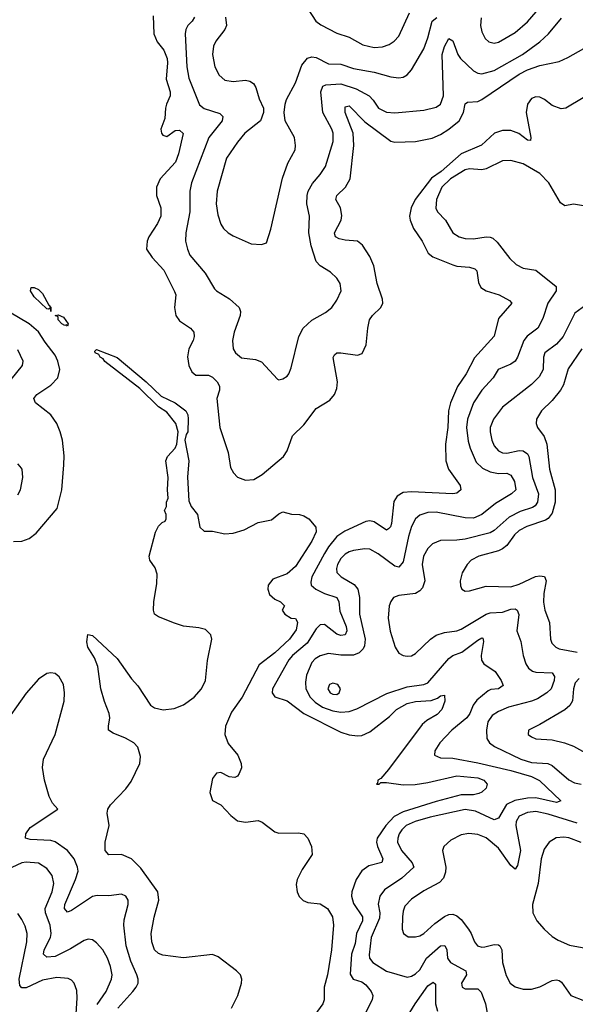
# Model space of a CAD drawing. Header units: inches. Extents: x 1649636 to 1815363, y 506543 to 641975.
# Tile 418 of 656: x 1733619 to 1736301, y 602468 to 607218. Entities that reach past the tile are written whole.
import ezdxf

# ---------------------------------------------------------------- set-up
doc = ezdxf.new("R2010")
doc.units = ezdxf.units.IN
doc.header["$MEASUREMENT"] = 0
doc.layers.add('B7630', color=7, linetype='Continuous')

msp = doc.modelspace()

# ---------------------------------------------------------------- linework, layer by layer
at = {"layer": 'B7630', "color": 5}
for points, elevation in [([(1735846.5, 607226.5), (1735844.2, 607190), (1735850, 607158.8), (1735866.1, 607126.1), (1735883, 607110), (1735910, 607104.9), (1735930, 607109.3), (1736010, 607155.8), (1736070, 607206.8), (1736279.4, 607450)], 560), ([(1734263.4, 607236.6), (1734267.1, 607150), (1734282.5, 607110), (1734314.9, 607070), (1734330.4, 607030.4), (1734333.1, 607010), (1734325.9, 606930), (1734346.3, 606870), (1734346, 606850), (1734327.8, 606810), (1734323.5, 606790), (1734319.3, 606740.7), (1734300.4, 606690), (1734303.7, 606670), (1734310, 606660.2), (1734330, 606654.2), (1734370, 606682.6), (1734390, 606683.9), (1734408.9, 606668.9), (1734386.1, 606570), (1734370.8, 606530), (1734298, 606450), (1734279.3, 606410), (1734279.8, 606370), (1734300.4, 606310), (1734300.1, 606270), (1734285, 606235), (1734242.8, 606170), (1734235.3, 606150), (1734231.8, 606110), (1734258, 606070), (1734315.6, 606010), (1734366.4, 605906.4), (1734372.9, 605890), (1734366, 605830), (1734372.4, 605790), (1734390, 605764.6), (1734444.4, 605730), (1734459.5, 605710), (1734461.5, 605690), (1734456.5, 605670), (1734436.1, 605630), (1734429.1, 605590.9), (1734436.5, 605550), (1734450, 605518.7), (1734470, 605502.6), (1734530, 605502.7), (1734550, 605493.4), (1734572.8, 605470), (1734583.5, 605450), (1734583.2, 605430), (1734571, 605390), (1734585.2, 605250), (1734625, 605130), (1734637, 605057), (1734651.4, 605031.4), (1734670, 605011.4), (1734710, 604996), (1734750, 604999), (1734790, 605023.8), (1734892.7, 605110), (1734910, 605138.4), (1734936.1, 605210), (1734990, 605263.2), (1735050, 605342.2), (1735117, 605383), (1735138.7, 605410), (1735150, 605438.8), (1735152.9, 605470), (1735132.5, 605587.5), (1735138.8, 605601.2), (1735149.8, 605610.2), (1735168.8, 605611.2), (1735250, 605598.9), (1735271.9, 605608.1), (1735291.6, 605648.4), (1735299.4, 605730), (1735308, 605770), (1735322, 605790), (1735362.8, 605830), (1735372.1, 605850), (1735369.8, 605870), (1735344.4, 605944.4), (1735328.3, 606030), (1735310, 606075.1), (1735274, 606130), (1735249.8, 606149.8), (1735190, 606153.7), (1735160.5, 606160.5), (1735143.1, 606170), (1735140.6, 606180.6), (1735139, 606190), (1735170.5, 606250), (1735173.7, 606273.7), (1735168.2, 606310), (1735145.5, 606350), (1735150.8, 606370), (1735192.3, 606410), (1735214.3, 606450), (1735232, 606610), (1735229.1, 606670), (1735190.8, 606770), (1735190, 606797.6), (1735210, 606801.6), (1735284.6, 606724.6), (1735410, 606631.7), (1735430, 606627.2), (1735530, 606630.7), (1735610, 606646.2), (1735650, 606664.2), (1735690, 606689.2), (1735741.1, 606730), (1735762.1, 606770), (1735770, 606812.4), (1735780.2, 606819.8), (1735830, 606823), (1735850, 606832.6), (1736030, 606955.3), (1736070, 606975.2), (1736130, 606996.1), (1736223.5, 607016.5), (1736265.4, 607034.6), (1736342.2, 607077.8)], 520), ([(1735010.3, 607270), (1735048.9, 607210), (1735072.1, 607192.1), (1735150, 607152.9), (1735210, 607132.8), (1735275.7, 607095.7), (1735330, 607083.5), (1735370, 607087.3), (1735402, 607098), (1735426.7, 607113.3), (1735450, 607138), (1735500.7, 607250)], 580), ([(1734463.5, 607230), (1734452.4, 607210), (1734430.2, 607189.8), (1734421.3, 607170), (1734418.8, 607150), (1734426.6, 606990), (1734435.9, 606935.9), (1734487.3, 606807.3), (1734509.1, 606789.1), (1734585.6, 606765.6), (1734600.2, 606750), (1734595.9, 606730), (1734532.1, 606650), (1734448.1, 606430), (1734439.8, 606390), (1734440.7, 606290), (1734422, 606190), (1734419.8, 606150), (1734428.6, 606110), (1734441.3, 606081.3), (1734515.1, 605995.1), (1734559.8, 605919.8), (1734570, 605908.9), (1734631.6, 605871.6), (1734678, 605830), (1734685.3, 605810), (1734683.6, 605790), (1734654.5, 605710), (1734645.8, 605670), (1734650.2, 605630.2), (1734660.3, 605610), (1734690, 605586), (1734758, 605578), (1734787.2, 605567.2), (1734863.8, 605483.8), (1734870, 605480.7), (1734890, 605484.9), (1734910, 605497.3), (1734917.6, 605510), (1734930, 605538), (1734966.4, 605690), (1734987.7, 605730), (1735030, 605768.1), (1735094.6, 605805.4), (1735125.1, 605830), (1735150, 605864.4), (1735170.9, 605910), (1735165.7, 605945.7), (1735149.7, 605970), (1735119.1, 605999.1), (1735070, 606029.8), (1735050.5, 606050.5), (1735026.2, 606126.2), (1735014.2, 606190), (1735018.5, 606270), (1735006, 606330), (1735006.4, 606370), (1735011.9, 606390), (1735032.6, 606427.4), (1735069, 606470), (1735095, 606510), (1735132.4, 606630), (1735131.7, 606670), (1735125.9, 606690), (1735082.4, 606770), (1735072.7, 606870), (1735082.9, 606897.1), (1735096.3, 606903.7), (1735170, 606908.3), (1735243.3, 606883.3), (1735305.6, 606850), (1735324.6, 606830), (1735350.6, 606790.6), (1735390, 606771.6), (1735430, 606768.8), (1735570, 606781.5), (1735630, 606795.8), (1735650, 606810.4), (1735664.8, 606850), (1735659.2, 607050), (1735670, 607088.9), (1735690, 607127), (1735710, 607114.9), (1735734.4, 607050), (1735746.6, 607030), (1735810, 606970.8), (1735830, 606959.1), (1735850, 606956.8), (1735910, 606972.4), (1736045.5, 607050), (1736129, 607110), (1736171.6, 607150), (1736235, 607225)], 540), ([(1734613.2, 607230), (1734618, 607190), (1734609.2, 607170), (1734566.6, 607113.4), (1734555.5, 607090), (1734549.4, 607050), (1734560.5, 606990), (1734581.8, 606950), (1734610, 606926), (1734650, 606919.7), (1734710, 606925.5), (1734730, 606921.7), (1734748.2, 606910), (1734759.5, 606890), (1734775.5, 606835.5), (1734796.5, 606790), (1734796.5, 606770), (1734782.4, 606730), (1734706.2, 606670), (1734670, 606626), (1734618.2, 606550), (1734572.4, 606390), (1734568, 606330), (1734575.9, 606275.9), (1734590, 606230.8), (1734603.8, 606210), (1734624.9, 606190), (1734650, 606175.3), (1734736.7, 606136.7), (1734787.2, 606132.8), (1734810, 606141), (1734832.2, 606207.8), (1734887.1, 606452.8), (1734914.3, 606525.7), (1734948.3, 606590), (1734951.1, 606610), (1734945.7, 606650), (1734901.1, 606730), (1734896, 606770), (1734900.4, 606810), (1734906.8, 606833.2), (1734950, 606913.4), (1734981.9, 606998.1), (1735008.2, 607031.8), (1735030, 607038.6), (1735050, 607035.1), (1735110, 607004.3), (1735170, 607002.3), (1735230, 606981.7), (1735330, 606964.4), (1735410, 606942.5), (1735450, 606936.5), (1735470, 606940.3), (1735490, 606951.7), (1735510, 606976), (1735570, 607077.7), (1735589.4, 607130), (1735609.9, 607210.1), (1735632, 607228)], 560), ([(1736338.6, 606841.4), (1736254.9, 606790), (1736232.6, 606787.4), (1736190, 606802.9), (1736152.3, 606832.3), (1736130, 606843.2), (1736110, 606845.4), (1736090, 606836.8), (1736069.5, 606810), (1736063.3, 606770), (1736086.7, 606650), (1736084.7, 606635.3), (1736070, 606635.8), (1736029.1, 606669.1), (1735990, 606683.4), (1735950, 606683.1), (1735911.1, 606670), (1735847.9, 606612.1), (1735750, 606570.8), (1735654.2, 606485.8), (1735606.6, 606453.4), (1735528.1, 606350), (1735508.1, 606310), (1735501.5, 606270), (1735503.3, 606250), (1735520.1, 606210), (1735561.3, 606150), (1735591.5, 606091.5), (1735614, 606074), (1735710, 606034.8), (1735730, 606028.2), (1735790, 606023.5), (1735816.3, 606016.3), (1735826.2, 606006.2), (1735833.2, 605950), (1735845.8, 605925.8), (1735870.1, 605910.1), (1735933.7, 605890), (1735983.8, 605863.8), (1735994, 605850), (1735930, 605775.6), (1735909.3, 605690.7), (1735814.1, 605585.9), (1735774.8, 605510), (1735731.9, 605448.1), (1735698.3, 605370), (1735689.6, 605330), (1735686, 605250), (1735674.6, 605170), (1735676.6, 605090), (1735688.7, 605050), (1735744.7, 604970), (1735747.9, 604950), (1735730, 604934), (1735709.5, 604930.5), (1735510, 604940.1), (1735470, 604936.5), (1735441.4, 604918.6), (1735425.9, 604894.1), (1735413.3, 604786.7), (1735408.8, 604771.2), (1735398.9, 604761.1), (1735390, 604755.8), (1735330, 604795.2), (1735310, 604799.9), (1735290, 604797.6), (1735188.8, 604750), (1735150, 604724.2), (1735110, 604675), (1735090, 604641.9), (1735029.7, 604530), (1735024.3, 604504.3), (1735026.1, 604490), (1735048.8, 604470), (1735090, 604449), (1735150.1, 604430), (1735159.6, 604410), (1735164.6, 604364.6), (1735195.2, 604290), (1735197.6, 604270), (1735191, 604250), (1735170, 604247.3), (1735150, 604253.8), (1735090, 604299.5), (1735070, 604298.6), (1735050, 604278.8), (1735007.6, 604210), (1734936.3, 604150), (1734918.6, 604130), (1734840.1, 603990), (1734838.6, 603970), (1734850, 603951.5), (1734910, 603931.7), (1734991, 603870), (1735170, 603780.5), (1735210, 603768.5), (1735250, 603763.5), (1735270, 603765.4), (1735310, 603781.9), (1735403.6, 603856.4), (1735437.7, 603890), (1735490, 603919.4), (1735530, 603929.2), (1735605.9, 603934.1), (1735635.4, 603944.6), (1735650, 603955.9), (1735670, 603959.1), (1735671.9, 603930), (1735656.4, 603890), (1735633.8, 603866.2), (1735583.7, 603836.3), (1735562.5, 603817.5), (1735399.2, 603600.8), (1735362, 603558), (1735348, 603550), (1735346.8, 603533.2), (1735342, 603530), (1735354, 603530), (1735362.5, 603537.5), (1735390, 603538.5), (1735470, 603527.2), (1735528.2, 603528.2), (1735590, 603537.6), (1735730, 603570.4), (1735830, 603561.1), (1735859.7, 603550), (1735875.9, 603530), (1735871.3, 603510), (1735850, 603490.6), (1735835.8, 603484.2), (1735810, 603479.2), (1735750, 603478.4), (1735630, 603447.1), (1735470, 603396.5), (1735426.8, 603373.2), (1735386, 603330), (1735344.9, 603270), (1735341.2, 603250), (1735345.7, 603230), (1735372.6, 603170), (1735367.3, 603152.7), (1735304, 603136), (1735270, 603112.2), (1735243, 603070), (1735221.9, 603010), (1735220.4, 602990), (1735230, 602954.9), (1735273.9, 602890), (1735273.3, 602870), (1735245, 602810), (1735238.2, 602761.8), (1735220.4, 602710), (1735214, 602614), (1735228.7, 602588.7), (1735270, 602575.7), (1735290, 602561.3), (1735315.5, 602530), (1735323, 602510), (1735319.8, 602490), (1735290.2, 602430)], 520), ([(1736370, 606315.3), (1736291.9, 606328.1), (1736250, 606320.4), (1736230, 606334), (1736172.5, 606430), (1736130, 606476.3), (1736050, 606521.6), (1735990, 606538.6), (1735950, 606537.1), (1735870, 606497.5), (1735850, 606494.1), (1735790, 606498.1), (1735770, 606493.5), (1735698.9, 606450), (1735657.3, 606410), (1735631.5, 606350), (1735627.9, 606307.9), (1735635.6, 606290), (1735674.7, 606250), (1735710, 606189), (1735740.5, 606170), (1735770, 606162), (1735810, 606160.2), (1735870, 606170.2), (1735890, 606169.3), (1735903.1, 606163.1), (1735924.2, 606144.2), (1735985, 606065), (1736016.1, 606036.1), (1736050, 606018.6), (1736110, 606009.3), (1736207.9, 605930), (1736209.1, 605910), (1736168.6, 605850), (1736144.1, 605775.9), (1736120.6, 605730), (1736069.3, 605690.7), (1736052.1, 605670), (1736022.3, 605590), (1736010, 605569.8), (1735990, 605555.4), (1735929.2, 605530), (1735905.2, 605490), (1735849.3, 605430), (1735809.5, 605370), (1735780.1, 605290), (1735776.5, 605250), (1735783.9, 605183.9), (1735793.2, 605150), (1735823.3, 605083.3), (1735853.8, 605053.8), (1735890, 605035.9), (1735930, 605029.1), (1735970, 605030.7), (1735990, 605020.7), (1736007.4, 604990), (1736014.3, 604950), (1735993.4, 604930), (1735915.9, 604884.1), (1735850, 604831.2), (1735810, 604813.4), (1735770, 604814.2), (1735630, 604841.8), (1735590, 604840.2), (1735550, 604827.1), (1735529.6, 604810.4), (1735510, 604773), (1735495.4, 604724.6), (1735470, 604603), (1735450, 604577.3), (1735430, 604580.8), (1735350, 604641.2), (1735310, 604663.2), (1735284.7, 604664.7), (1735230, 604656.9), (1735209.2, 604650.8), (1735190, 604638.6), (1735170, 604617.8), (1735153.5, 604590), (1735147.8, 604570), (1735150.2, 604550.2), (1735170.3, 604530), (1735233.8, 604493.8), (1735251.5, 604470), (1735259.5, 604430), (1735258.7, 604350), (1735287.2, 604230), (1735283, 604197), (1735276.8, 604183.2), (1735257.2, 604162.8), (1735230, 604151.4), (1735170, 604151.9), (1735110, 604159.9), (1735070, 604149), (1735045.7, 604134.3), (1735030, 604117.4), (1735004.2, 604055.8), (1734998.1, 604021.9), (1735000.5, 603990), (1735022.1, 603950), (1735045, 603925), (1735081.2, 603901.2), (1735130, 603882.9), (1735170, 603876.7), (1735210, 603881), (1735246, 603894), (1735392, 603968), (1735490, 603999.6), (1735569.4, 604010.6), (1735590, 604019.5), (1735690, 604136.6), (1735709.9, 604150.1), (1735753, 604167), (1735830, 604223.9), (1735850, 604235.8), (1735854.2, 604234.2), (1735857.5, 604217.5), (1735846, 604150), (1735847.9, 604127.9), (1735859.1, 604110), (1735914, 604074), (1735943.9, 604030), (1735953.4, 604006.6), (1735930.7, 603990), (1735893.7, 603986.3), (1735879.7, 603980.3), (1735825.3, 603934.7), (1735808.5, 603911.5), (1735792.4, 603870), (1735778.2, 603850), (1735704.7, 603790), (1735647.1, 603730), (1735622.6, 603690), (1735622, 603670), (1735650, 603657.7), (1735710, 603654.6), (1735830, 603633.4), (1735990, 603595.7), (1736090, 603567), (1736128.3, 603548.3), (1736231.1, 603450), (1736210, 603442.1), (1736110, 603463.7), (1736070, 603462.1), (1736009.6, 603450.4), (1735968.3, 603431.7), (1735930, 603366.5), (1735910, 603357.9), (1735819.1, 603399.1), (1735770, 603407.8), (1735600.3, 603370), (1735527.4, 603350), (1735484.7, 603330), (1735463, 603310), (1735450.1, 603290), (1735443.8, 603270), (1735443.6, 603250), (1735462.1, 603210), (1735513.7, 603150), (1735522.4, 603130), (1735463.2, 603076.8), (1735380.4, 603019.6), (1735356.8, 602990), (1735349.5, 602950.5), (1735356.9, 602910), (1735355.8, 602884.2), (1735315.6, 602790), (1735306.5, 602706.5), (1735308.2, 602690), (1735323.5, 602670), (1735390, 602627.9), (1735490, 602599.7), (1735510, 602603.5), (1735530, 602615.8), (1735550, 602634.2), (1735583.6, 602690), (1735650, 602749.4), (1735671.1, 602751.1), (1735680.4, 602730), (1735684.9, 602690), (1735698.6, 602670), (1735773.1, 602630), (1735775.2, 602610), (1735751.1, 602570), (1735754.9, 602550), (1735770, 602542.7), (1735830, 602542.7), (1735846.9, 602526.9), (1735867.5, 602470), (1735882, 602390)], 540), ([(1736370, 605853.8), (1736298.8, 605801.2), (1736242.3, 605690), (1736210, 605652.4), (1736153.6, 605610), (1736147.1, 605590), (1736145.1, 605530), (1736125.8, 605494.2), (1736090, 605458.5), (1735950, 605347.8), (1735905.7, 605290), (1735890.2, 605250), (1735889.4, 605230), (1735898.3, 605190), (1735910, 605162.4), (1735930, 605138.6), (1735950, 605128.4), (1735970, 605126), (1736030, 605138.7), (1736050, 605137.1), (1736070, 605122.8), (1736076.4, 605110), (1736093.6, 605010), (1736123.7, 604930), (1736118.7, 604890), (1736107.2, 604872.8), (1736095.1, 604864.9), (1736034.8, 604845.2), (1735981.7, 604818.3), (1735910, 604753.6), (1735890, 604742.4), (1735770, 604712.3), (1735730, 604707.1), (1735650, 604706), (1735611.3, 604688.7), (1735590, 604666.4), (1735568.4, 604630), (1735562.3, 604590), (1735574.2, 604510), (1735563.6, 604476.4), (1735550, 604461.8), (1735529.6, 604450.4), (1735450, 604439.8), (1735423.7, 604430), (1735410, 604411.8), (1735402.2, 604390), (1735398.5, 604330), (1735408.1, 604268.1), (1735431.5, 604190), (1735450, 604161.3), (1735470, 604150.3), (1735490, 604147.1), (1735510, 604149.2), (1735530, 604159.6), (1735601.4, 604230), (1735630, 604249.4), (1735670, 604261.7), (1735730, 604270.1), (1735750, 604278.1), (1735870, 604350.7), (1735890, 604356.8), (1735950, 604360.1), (1735990, 604374.6), (1736010, 604375.3), (1736019.6, 604370), (1736028.8, 604348.8), (1736018, 604270), (1736037.7, 604217.7), (1736049.5, 604150), (1736062, 604110), (1736075.5, 604090), (1736095, 604075), (1736110.1, 604070.1), (1736190, 604067.2), (1736201.2, 604050), (1736199.4, 604030), (1736183.8, 603990), (1736162.9, 603970), (1736118.9, 603941.1), (1736090, 603929.5), (1735978.9, 603901.1), (1735930, 603880.7), (1735899.3, 603860.7), (1735879.3, 603830), (1735872, 603790), (1735874.2, 603750), (1735887.3, 603730), (1735911.8, 603711.8), (1736037.8, 603650), (1736090, 603634), (1736169.1, 603629.1), (1736190, 603620.5), (1736270, 603551.1), (1736296.5, 603536.5), (1736330, 603530.1)], 560), ([(1733590, 604701), (1733630, 604702.4), (1733665.4, 604714.6), (1733698.7, 604741.3), (1733801, 604859), (1733823.1, 604950), (1733833.2, 605070), (1733833.6, 605113.6), (1733825.5, 605190), (1733815, 605230), (1733798.2, 605270), (1733770, 605311.7), (1733695.8, 605370), (1733687.1, 605390), (1733701.5, 605410), (1733770, 605454.2), (1733803.4, 605490), (1733813, 605530), (1733804.2, 605570), (1733790, 605599.3), (1733741.7, 605661.7), (1733710, 605711.4), (1733664.7, 605750), (1733570, 605806.2)], 520), ([(1733578.7, 605481.3), (1733633.3, 605550), (1733635.8, 605570), (1733610, 605625.6)], 540), ([(1734642.4, 602450), (1734671.9, 602510), (1734689.9, 602570), (1734691.9, 602590), (1734685.7, 602610), (1734665.8, 602630), (1734576.7, 602696.7), (1734550, 602709), (1734410, 602691.4), (1734310, 602705.6), (1734290, 602713.3), (1734270.8, 602730), (1734256.4, 602770), (1734253.7, 602810), (1734267.7, 602887.7), (1734290.9, 602970), (1734286.7, 603010), (1734204.3, 603124.3), (1734159.7, 603170), (1734110, 603189.9), (1734050, 603189.4), (1734032, 603210), (1734031.1, 603250), (1734051.4, 603330), (1734042.1, 603390), (1734045.5, 603410), (1734058.2, 603430), (1734131.9, 603508.1), (1734157.1, 603542.9), (1734199.9, 603630), (1734203.2, 603663.2), (1734190, 603708.5), (1734170, 603729), (1734130, 603751.5), (1734070, 603775.3), (1734048.7, 603790), (1734047.7, 603810), (1734054.9, 603850), (1734051.7, 603870), (1734027.9, 603927.9), (1734010.4, 603989.5), (1733997.2, 604097.2), (1733980, 604140), (1733948, 604190), (1733943.2, 604216.8), (1733948.8, 604251.2), (1733970, 604247.1), (1734090, 604135.5), (1734158.7, 604038.7), (1734190, 604004.2), (1734250, 603910.2), (1734270, 603898.9), (1734311.7, 603888.3), (1734365.2, 603894.8), (1734410, 603912.9), (1734461.1, 603950), (1734497.2, 603990), (1734515.8, 604030), (1734525.9, 604125.9), (1734546.6, 604230), (1734541.4, 604250), (1734515.6, 604275.6), (1734484.7, 604284.7), (1734410, 604292.6), (1734366.5, 604306.5), (1734290, 604336.4), (1734269.4, 604350), (1734264.9, 604370), (1734266.6, 604410), (1734282, 604498), (1734283.4, 604543.4), (1734273.2, 604573.2), (1734246.9, 604610), (1734244.7, 604630), (1734274.6, 604745.4), (1734290, 604774), (1734307.3, 604792.7), (1734322, 604798), (1734326, 604810), (1734326, 604830), (1734318, 604850), (1734328, 604870), (1734328.7, 604890), (1734336, 604910), (1734332, 604950), (1734336, 605010), (1734324.5, 605090), (1734332.3, 605110), (1734369.4, 605150), (1734377.6, 605170), (1734384.7, 605230), (1734373.7, 605270), (1734330, 605324.5), (1734289.7, 605349.7), (1734199.1, 605439.1), (1734030, 605568.9), (1734022.2, 605582.2), (1734008.2, 605590), (1734002, 605602), (1733983.5, 605610), (1733982, 605618), (1733990, 605626.8), (1734090, 605588.7), (1734230, 605470.2), (1734302.2, 605402.2), (1734370.3, 605370), (1734421.7, 605330), (1734431.3, 605311.3), (1734432.3, 605292.3), (1734430.6, 605230), (1734423, 605217), (1734417.1, 605190), (1734436.3, 605090), (1734429.3, 605010.7), (1734436.1, 604896.1), (1734446.5, 604870), (1734477.6, 604830), (1734488.5, 604770), (1734510, 604750.6), (1734549.7, 604750.3), (1734610, 604737.8), (1734650, 604740.7), (1734703.1, 604756.9), (1734770, 604791.6), (1734834.7, 604805.3), (1734870, 604834), (1734890, 604843.7), (1734931.7, 604831.7), (1734970, 604830.1), (1734990, 604823.7), (1735014.6, 604810), (1735047.9, 604770), (1735050, 604747), (1735030, 604701.4), (1734950, 604579.6), (1734910, 604544), (1734840.6, 604519.4), (1734818.7, 604490), (1734817, 604470), (1734825.3, 604445.3), (1734850, 604422.6), (1734878, 604410), (1734897.1, 604390), (1734885.5, 604370), (1734899, 604350), (1734930, 604331.1), (1734950, 604328.5), (1734957.7, 604317.7), (1734960.8, 604310), (1734953.8, 604273.8), (1734921.6, 604230), (1734850, 604163.3), (1734775.1, 604104.9), (1734693.6, 603950), (1734642.3, 603877.7), (1734613.3, 603810), (1734609.5, 603769.5), (1734625.9, 603725.9), (1734671.8, 603670), (1734688.2, 603630), (1734690.5, 603609.5), (1734679.1, 603580.9), (1734670, 603568.7), (1734657.3, 603562.7), (1734630, 603565.2), (1734590, 603585.6), (1734570, 603583.6), (1734550, 603557.2), (1734537.1, 603490), (1734550, 603451.3), (1734590.6, 603430.6), (1734638, 603378), (1734670, 603353.4), (1734710, 603347.4), (1734770, 603354.9), (1734790, 603347.3), (1734850, 603300.5), (1734870, 603293), (1734964.6, 603295.4), (1734990, 603290.3), (1735010.6, 603270), (1735027.3, 603230), (1735030.4, 603190), (1734982.2, 603117.8), (1734957.8, 603070), (1734953.3, 603046.7), (1734958.1, 603010), (1734968.2, 602988.2), (1734988.3, 602968.3), (1735010, 602959.9), (1735070, 602952.8), (1735104.2, 602930), (1735129.1, 602890), (1735133.4, 602850), (1735124.6, 602730), (1735104.6, 602610), (1735088.1, 602550), (1735088.4, 602490), (1735082.3, 602470), (1735043.4, 602416.6)], 480), ([(1736332, 605630), (1736267.1, 605532.9), (1736243.6, 605456.4), (1736230.1, 605430), (1736190, 605381.1), (1736137.8, 605330), (1736114.2, 605290), (1736111.3, 605270), (1736119.1, 605250), (1736150, 605206.5), (1736163.8, 605170), (1736176.9, 605050), (1736204.4, 604950), (1736204.1, 604890), (1736190, 604836.5), (1736170, 604811.6), (1736156.4, 604803.6), (1736066.5, 604773.5), (1736030, 604753.3), (1736008, 604732), (1735970, 604681.6), (1735950, 604665), (1735930, 604655.3), (1735835.3, 604630), (1735799.1, 604610), (1735779.6, 604590), (1735755.6, 604550), (1735746, 604510), (1735746.6, 604486.6), (1735753.4, 604470), (1735770, 604461.7), (1735790, 604462), (1735870, 604484.4), (1735990, 604482.2), (1736030, 604494.6), (1736108.2, 604531.8), (1736130, 604535.2), (1736151.7, 604531.7), (1736161.1, 604510), (1736148.6, 604450), (1736147.5, 604407.5), (1736154.4, 604370), (1736177, 604310), (1736180.6, 604230), (1736187.5, 604210), (1736206.3, 604190), (1736222.9, 604182.9), (1736310, 604166.9)], 580), ([(1733610, 604924.9), (1733622.7, 604950), (1733634.7, 605010), (1733631.2, 605050), (1733622.3, 605062.3), (1733610, 605074.5)], 540), ([(1734093.6, 602450), (1734165.7, 602530), (1734181.8, 602550), (1734190.4, 602570), (1734191, 602590), (1734185.2, 602610), (1734155.4, 602675.4), (1734132.8, 602750), (1734121.5, 602850), (1734124, 602876), (1734143.2, 602950), (1734142.2, 602970), (1734131.8, 602990), (1734110, 602999.8), (1734050, 602990.6), (1733992.9, 602992.9), (1733970, 602988.7), (1733870, 602920.2), (1733850, 602912.8), (1733835.7, 602930), (1733837.1, 602950), (1733889.5, 603070), (1733901.1, 603110), (1733899.1, 603130), (1733881.6, 603170), (1733850, 603210.4), (1733790, 603251.9), (1733770, 603258.7), (1733670, 603263.2), (1733647.2, 603270), (1733648.5, 603290), (1733670, 603321.6), (1733804, 603410), (1733777.5, 603437.5), (1733761, 603470), (1733739.4, 603550), (1733729, 603610), (1733733.8, 603650), (1733789.9, 603770), (1733833.7, 603930), (1733835.9, 603970), (1733830.5, 604010), (1733810, 604048.3), (1733790, 604063.5), (1733770, 604067.4), (1733750, 604063.9), (1733710, 604036.8), (1733650, 603968.7), (1733530, 603797.7)], 520), ([(1736320.3, 604039.7), (1736300.9, 604019.1), (1736292.2, 603990), (1736287.5, 603932.5), (1736274.3, 603910), (1736250, 603889.1), (1736130, 603817.6), (1736074.8, 603790), (1736074, 603770), (1736090, 603758), (1736110, 603747.9), (1736190, 603744.4), (1736249.6, 603729.6), (1736292.7, 603712.7), (1736382.6, 603662.6)], 580), ([(1736310, 603342.4), (1736170, 603385.5), (1736110, 603397.7), (1736070, 603394), (1736030, 603374.9), (1736015.9, 603350), (1736014.7, 603330), (1736035.9, 603210), (1736022.8, 603137.2), (1736010, 603119.7), (1735990, 603137.4), (1735930, 603221.7), (1735870, 603271.2), (1735830, 603286.8), (1735787.8, 603292.2), (1735750, 603285.6), (1735700, 603260), (1735666.4, 603230), (1735660.3, 603210), (1735675.5, 603130), (1735674.5, 603105.5), (1735664.2, 603075.8), (1735645.2, 603054.8), (1735570, 603014.8), (1735510, 602974.6), (1735478.9, 602941.1), (1735470, 602918), (1735466.7, 602890), (1735466, 602830), (1735472.2, 602810), (1735494, 602794), (1735530, 602793.4), (1735550, 602798.6), (1735570, 602809.2), (1735622.3, 602857.7), (1735670, 602892.3), (1735690, 602901.8), (1735710, 602902.4), (1735730, 602894.7), (1735750, 602876.9), (1735786.2, 602830), (1735799.1, 602810), (1735814.6, 602770), (1735829.4, 602749.4), (1735850, 602743.5), (1735864.7, 602744.7), (1735910, 602756), (1735930, 602754.7), (1735936.5, 602750), (1735946.2, 602730), (1735950.2, 602670.2), (1735967.7, 602607.7), (1735987.2, 602570), (1736010, 602552), (1736050, 602540.3), (1736090, 602541.5), (1736130, 602552.4), (1736190, 602583.5), (1736210, 602586.4), (1736222.9, 602582.9), (1736234.8, 602574.8), (1736278.7, 602510), (1736345.2, 602485.2)], 560), ([(1736330, 603248.1), (1736270, 603270.5), (1736245.7, 603274.3), (1736209, 603271), (1736175.6, 603250), (1736150, 603215.6), (1736135.5, 603170), (1736121.7, 603050), (1736093.8, 602950), (1736095.6, 602910), (1736115.6, 602870), (1736150.1, 602830.2), (1736190, 602795.6), (1736217.5, 602777.5), (1736273.7, 602753.7), (1736370, 602736.2)], 580), ([(1733992.8, 602467.2), (1734036.3, 602530), (1734062.9, 602590), (1734065.5, 602610), (1734057.7, 602650), (1734043.8, 602690), (1734020.4, 602730), (1733990, 602765.1), (1733970, 602778.9), (1733950, 602781.7), (1733930, 602776.4), (1733864.4, 602735.6), (1733790, 602698.8), (1733750, 602694.6), (1733734, 602710), (1733738.2, 602730), (1733767.9, 602790), (1733770.8, 602810), (1733767.2, 602850), (1733744.5, 602910), (1733741.9, 602930), (1733776.2, 603010), (1733784.3, 603050), (1733776.2, 603090), (1733750, 603123.9), (1733710, 603149), (1733650, 603153.6), (1733630, 603149.8), (1733530, 603104.1)], 540), ([(1733888.4, 602370), (1733897.5, 602497.5), (1733894.9, 602534.9), (1733882.7, 602570), (1733870, 602584.4), (1733853.1, 602593.1), (1733798, 602598), (1733730, 602584), (1733650, 602547.6), (1733630, 602547.1), (1733619.5, 602559.5), (1733616.7, 602590), (1733654, 602770), (1733655.8, 602810), (1733645.7, 602845.7), (1733630, 602876.3), (1733610, 602906.6)], 560), ([(1735490, 602407.3), (1735527.5, 602470), (1735590, 602556.6), (1735614.3, 602574.3), (1735625.8, 602565.9), (1735626.1, 602470), (1735635.7, 602435.7)], 520)]:
    msp.add_lwpolyline(points, dxfattribs=dict(at, elevation=elevation))
for points, elevation in [([(1733770, 605809.7), (1733768.4, 605828.4), (1733758.3, 605821.7), (1733750, 605823.1), (1733690, 605881.2), (1733671.6, 605910), (1733674, 605926), (1733690, 605925.3), (1733710, 605915.6), (1733730, 605897.4), (1733759.9, 605839.9), (1733770.4, 605830)], 480), ([(1733850, 605739), (1733845.1, 605745.1), (1733836.9, 605743.1), (1733823.1, 605750), (1733805.3, 605770), (1733804.5, 605784.5), (1733790, 605791.3), (1733805.4, 605794.6), (1733830, 605783), (1733852.9, 605750)], 480), ([(1735130, 604017), (1735114, 604010), (1735105.9, 603990), (1735118.5, 603970), (1735130, 603963.9), (1735150, 603963.2), (1735161, 603970), (1735167.6, 603990), (1735154.7, 604010)], 560)]:
    msp.add_lwpolyline(points, close=True, dxfattribs=dict(at, elevation=elevation))

doc.saveas('drawing.dxf')
